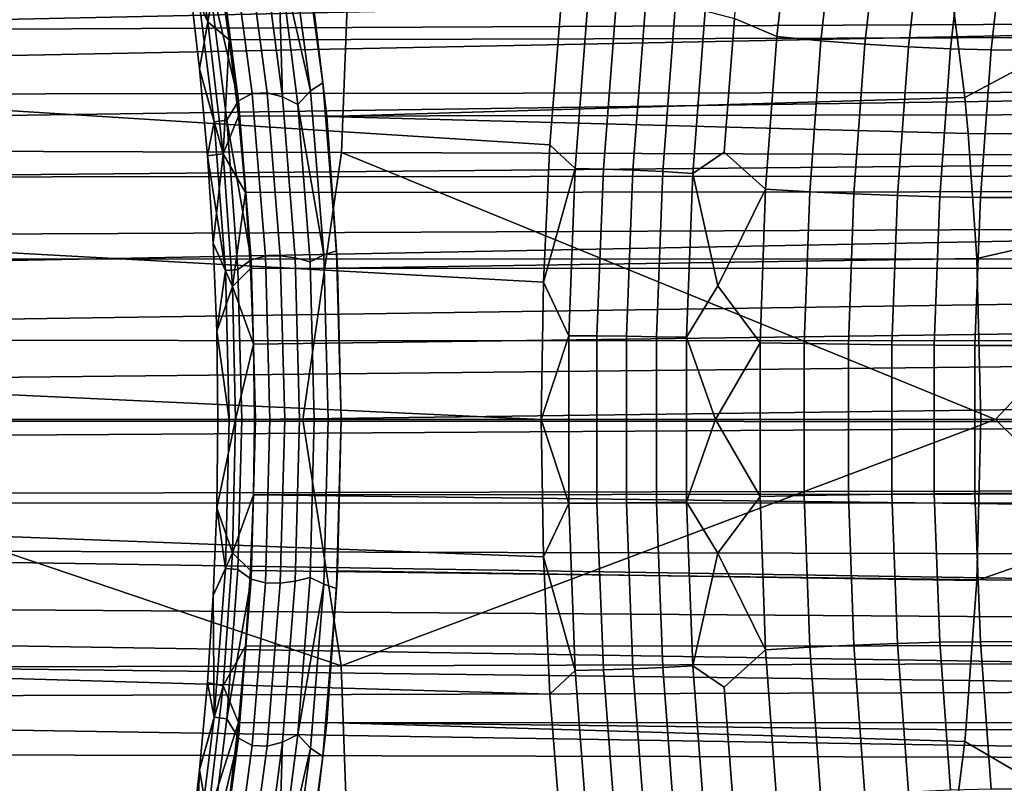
# Model space of a CAD drawing. Header units: metres. Extents: x -240 to 45, y -77 to 27.
# Tile 462 of 656: x -177.9 to -175.87, y -0.75 to 0.82. Entities that reach past the tile are written whole.
import ezdxf

# ---------------------------------------------------------------- set-up
doc = ezdxf.new("R2010")
doc.units = ezdxf.units.M
doc.layers.add('solid_102011X2', color=7, linetype='CONTINUOUS')

msp = doc.modelspace()

# ---------------------------------------------------------------- linework, layer by layer
at = {"layer": 'solid_102011X2'}
for points in [[(-175.995819, 0.995659, 305.050751), (-174.916351, 1.215851, 306.650604), (-175.953949, 0.663307, 305.082214)], [(-175.953949, 0.663307, 305.082214), (-174.916351, 1.215851, 306.650604), (-174.82782, 0.583031, 306.716003), (-175.94693, 0.589363, 305.087494)], [(-177.217087, 1.100015, 347.044037), (-179.060364, 1.112355, 345.654602), (-179.082001, 0.556327, 345.679108), (-177.238129, 0.550156, 347.068542)], [(-175.359406, 1.087828, 348.409088), (-177.217087, 1.100015, 347.044037), (-177.238129, 0.550156, 347.068542), (-175.379883, 0.54406, 348.433594)], [(-176.306458, 1.101353, 286.474609), (-176.34111, 0.788813, 286.416962), (-176.428284, 0.825865, 286.408356), (-176.397644, 1.100525, 286.459351)], [(-176.216034, 1.089154, 286.476746), (-176.25032, 0.780025, 286.419708), (-176.34111, 0.788813, 286.416962), (-176.306458, 1.101353, 286.474609)], [(-177.557663, 1.088923, 305.895477), (-177.513794, 0.818875, 305.915588), (-177.492798, 0.940262, 305.881256)], [(-177.551849, 0.901598, 305.930542), (-177.513794, 0.818875, 305.915588), (-177.557663, 1.088923, 305.895477)], [(-176.125671, 1.079113, 286.468933), (-176.159637, 0.772792, 286.412415), (-176.25032, 0.780025, 286.419708), (-176.216034, 1.089154, 286.476746)], [(-176.036469, 1.071355, 286.451263), (-176.07019, 0.767204, 286.395142), (-176.159637, 0.772792, 286.412415), (-176.125671, 1.079113, 286.468933)], [(-180.141113, 0.776393, 288.471649), (-180.544357, 1.064654, 288.781464), (-176.786667, 0.848199, 286.470886)], [(-175.94957, 1.065977, 286.42392), (-175.983124, 0.76333, 286.368073), (-176.07019, 0.767204, 286.395142), (-176.036469, 1.071355, 286.451263)], [(-175.866028, 1.063046, 286.387299), (-175.89949, 0.761218, 286.331604), (-175.983124, 0.76333, 286.368073), (-175.94957, 1.065977, 286.42392)], [(-175.786896, 1.062598, 286.341827), (-175.820358, 0.760896, 286.286163), (-175.89949, 0.761218, 286.331604), (-175.866028, 1.063046, 286.387299)], [(-177.323578, 1.036203, 305.937347), (-177.276993, 0.693447, 305.970184), (-177.302094, 0.676941, 305.98642), (-177.34668, 1.01172, 305.954956)], [(-177.276993, 0.693447, 305.970184), (-177.323578, 1.036203, 305.937347), (-177.30629, 0.938031, 305.946747)], [(-177.466949, 1.003755, 305.969879), (-177.422241, 0.671564, 306.00177), (-177.450531, 0.656444, 305.994965), (-177.4935, 0.981315, 305.964203)], [(-177.391632, 0.67292, 306.004974), (-177.422241, 0.671564, 306.00177), (-177.466949, 1.003755, 305.969879), (-177.436295, 1.005764, 305.973206)], [(-177.359909, 0.664652, 306.00415), (-177.391632, 0.67292, 306.004974), (-177.436295, 1.005764, 305.973206), (-177.403275, 0.99349, 305.973419)], [(-177.369125, 0.969477, 305.970154), (-177.34668, 1.01172, 305.954956), (-177.302094, 0.676941, 305.98642)], [(-177.268723, 0.624306, 305.974457), (-177.30629, 0.938031, 305.946747), (-175.995819, 0.995659, 305.050751), (-175.953949, 0.663307, 305.082214)], [(-177.512924, 0.92206, 305.95813), (-177.4935, 0.981315, 305.964203), (-177.450531, 0.656444, 305.994965)], [(-165.746399, 0.984705, 298.815582), (-177.492798, 0.940262, 305.881256), (-177.46962, 0.78202, 305.891937), (-165.695801, 0.814282, 298.812866)], [(-177.359909, 0.664652, 306.00415), (-177.403275, 0.99349, 305.973419), (-177.369125, 0.969477, 305.970154)], [(-181.266449, 0.788035, 288.464386), (-174.324646, 0.821127, 284.299255), (-174.354279, 0.96576, 284.345886), (-181.257797, 0.892795, 288.47879)], [(-177.359909, 0.664652, 306.00415), (-177.369125, 0.969477, 305.970154), (-177.328003, 0.648483, 305.999207)], [(-177.328003, 0.648483, 305.999207), (-177.369125, 0.969477, 305.970154), (-177.302094, 0.676941, 305.98642)], [(-177.513794, 0.818875, 305.915588), (-177.46962, 0.78202, 305.891937), (-177.492798, 0.940262, 305.881256)], [(-177.276993, 0.693447, 305.970184), (-177.30629, 0.938031, 305.946747), (-177.268723, 0.624306, 305.974457)], [(-177.538437, 0.916552, 305.941925), (-177.500565, 0.612844, 305.969208), (-177.530869, 0.72215, 305.945129), (-177.551849, 0.901598, 305.930542)], [(-177.512924, 0.92206, 305.95813), (-177.474792, 0.616552, 305.985504), (-177.500565, 0.612844, 305.969208), (-177.538437, 0.916552, 305.941925)], [(-177.474792, 0.616552, 305.985504), (-177.512924, 0.92206, 305.95813), (-177.450531, 0.656444, 305.994965)], [(-177.551849, 0.901598, 305.930542), (-177.530869, 0.72215, 305.945129), (-177.513794, 0.818875, 305.915588)], [(-176.730728, 0.858349, 286.444061), (-176.756989, 0.516974, 286.40036), (-176.80899, 0.565688, 286.433746), (-176.786667, 0.848199, 286.470886)], [(-176.756989, 0.516974, 286.40036), (-176.730728, 0.858349, 286.444061), (-176.672501, 0.856234, 286.422272), (-176.6987, 0.515695, 286.378693)], [(-176.6987, 0.515695, 286.378693), (-176.672501, 0.856234, 286.422272), (-176.612122, 0.85274, 286.407776), (-176.638199, 0.513582, 286.36438)], [(-176.638199, 0.513582, 286.36438), (-176.612122, 0.85274, 286.407776), (-176.550491, 0.847921, 286.400818), (-176.576431, 0.510668, 286.357666)], [(-174.91922, 0.849536, 283.480072), (-174.896378, 0.6749, 283.442322), (-185.718582, 0.659877, 289.943146), (-185.717422, 0.825627, 289.964661)], [(-180.141113, 0.776393, 288.471649), (-176.786667, 0.848199, 286.470886), (-176.80899, 0.565688, 286.433746)], [(-176.576431, 0.510668, 286.357666), (-176.550491, 0.847921, 286.400818), (-176.488602, 0.841853, 286.401489), (-176.514343, 0.506998, 286.358643)], [(-176.514343, 0.506998, 286.358643), (-176.488602, 0.841853, 286.401489), (-176.428284, 0.825865, 286.408356), (-176.450058, 0.550762, 286.372101)], [(-181.280518, 0.578048, 288.440979), (-174.300201, 0.678413, 284.260773), (-174.324646, 0.821127, 284.299255), (-181.274033, 0.683134, 288.451782)], [(-181.266449, 0.788035, 288.464386), (-181.274033, 0.683134, 288.451782), (-174.324646, 0.821127, 284.299255)], [(-177.530869, 0.72215, 305.945129), (-177.482147, 0.546874, 305.929993), (-177.513794, 0.818875, 305.915588)], [(-177.513794, 0.818875, 305.915588), (-177.482147, 0.546874, 305.929993), (-177.46962, 0.78202, 305.891937)], [(-165.695801, 0.814282, 298.812866), (-177.46962, 0.78202, 305.891937), (-177.45076, 0.624427, 305.900574), (-165.655228, 0.645665, 298.810669)], [(-176.364243, 0.474136, 286.378448), (-176.450058, 0.550762, 286.372101), (-176.428284, 0.825865, 286.408356), (-176.34111, 0.788813, 286.416962)], [(-180.141113, 0.776393, 288.471649), (-176.80899, 0.565688, 286.433746), (-176.822327, 0.282869, 286.41153), (-180.162567, 0.467182, 288.435974)], [(-177.482147, 0.546874, 305.929993), (-177.45076, 0.624427, 305.900574), (-177.46962, 0.78202, 305.891937)], [(-176.25032, 0.780025, 286.419708), (-176.273193, 0.468834, 286.381653), (-176.364243, 0.474136, 286.378448), (-176.34111, 0.788813, 286.416962)], [(-176.159637, 0.772792, 286.412415), (-176.182297, 0.464469, 286.374695), (-176.273193, 0.468834, 286.381653), (-176.25032, 0.780025, 286.419708)], [(-176.07019, 0.767204, 286.395142), (-176.092697, 0.461097, 286.357666), (-176.182297, 0.464469, 286.374695), (-176.159637, 0.772792, 286.412415)], [(-175.983124, 0.76333, 286.368073), (-176.005508, 0.458759, 286.330811), (-176.092697, 0.461097, 286.357666), (-176.07019, 0.767204, 286.395142)], [(-175.89949, 0.761218, 286.331604), (-175.921814, 0.457485, 286.294434), (-176.005508, 0.458759, 286.330811), (-175.983124, 0.76333, 286.368073)], [(-175.820358, 0.760896, 286.286163), (-175.842667, 0.457291, 286.248993), (-175.921814, 0.457485, 286.294434), (-175.89949, 0.761218, 286.331604)], [(-177.530869, 0.72215, 305.945129), (-177.514435, 0.542797, 305.956421), (-177.482147, 0.546874, 305.929993)], [(-177.500565, 0.612844, 305.969208), (-177.514435, 0.542797, 305.956421), (-177.530869, 0.72215, 305.945129)], [(-177.276993, 0.693447, 305.970184), (-177.248657, 0.347543, 305.989929), (-177.274979, 0.339226, 306.005341), (-177.302094, 0.676941, 305.98642)], [(-177.248657, 0.347543, 305.989929), (-177.276993, 0.693447, 305.970184), (-177.268723, 0.624306, 305.974457)], [(-174.896378, 0.6749, 283.442322), (-174.878906, 0.502056, 283.413513), (-185.719452, 0.494493, 289.926514), (-185.718582, 0.659877, 289.943146)], [(-181.285934, 0.472821, 288.431976), (-174.280579, 0.537295, 284.22995), (-174.300201, 0.678413, 284.260773), (-181.280518, 0.578048, 288.440979)], [(-177.424438, 0.32888, 306.013458), (-177.450531, 0.656444, 305.994965), (-177.422241, 0.671564, 306.00177), (-177.395065, 0.336493, 306.020966)], [(-177.364487, 0.337181, 306.024078), (-177.395065, 0.336493, 306.020966), (-177.422241, 0.671564, 306.00177), (-177.391632, 0.67292, 306.004974)], [(-177.333542, 0.333027, 306.022644), (-177.364487, 0.337181, 306.024078), (-177.391632, 0.67292, 306.004974), (-177.359909, 0.664652, 306.00415)], [(-177.328003, 0.648483, 305.999207), (-177.302094, 0.676941, 305.98642), (-177.274979, 0.339226, 306.005341)], [(-177.474792, 0.616552, 305.985504), (-177.450531, 0.656444, 305.994965), (-177.424438, 0.32888, 306.013458)], [(-177.303009, 0.324899, 306.016663), (-177.333542, 0.333027, 306.022644), (-177.359909, 0.664652, 306.00415), (-177.328003, 0.648483, 305.999207)], [(-177.268723, 0.624306, 305.974457), (-175.953949, 0.663307, 305.082214), (-175.94693, 0.589363, 305.087494)], [(-165.655228, 0.645665, 298.810669), (-177.45076, 0.624427, 305.900574), (-177.436157, 0.467466, 305.907227), (-165.624359, 0.479306, 298.80896)], [(-177.303009, 0.324899, 306.016663), (-177.328003, 0.648483, 305.999207), (-177.274979, 0.339226, 306.005341)], [(-177.477585, 0.306946, 305.985596), (-177.514435, 0.542797, 305.956421), (-177.500565, 0.612844, 305.969208)], [(-177.474792, 0.616552, 305.985504), (-177.451645, 0.308814, 306.001953), (-177.477585, 0.306946, 305.985596), (-177.500565, 0.612844, 305.969208)], [(-177.482147, 0.546874, 305.929993), (-177.436157, 0.467466, 305.907227), (-177.45076, 0.624427, 305.900574)], [(-177.451645, 0.308814, 306.001953), (-177.474792, 0.616552, 305.985504), (-177.424438, 0.32888, 306.013458)], [(-177.246262, 0.311563, 305.990875), (-177.268723, 0.624306, 305.974457), (-175.94693, 0.589363, 305.087494), (-175.92894, 0.331364, 305.100952)], [(-177.248657, 0.347543, 305.989929), (-177.268723, 0.624306, 305.974457), (-177.246262, 0.311563, 305.990875)], [(-175.92894, 0.331364, 305.100952), (-175.94693, 0.589363, 305.087494), (-174.82782, 0.583031, 306.716003)], [(-175.92894, 0.331364, 305.100952), (-174.82782, 0.583031, 306.716003), (-174.972595, 0, 306.488892), (-175.920624, 0, 305.107178)], [(-177.238129, 0.550156, 347.068542), (-179.082001, 0.556327, 345.679108), (-178.738541, 0, 345.954193), (-177.318268, 0, 347.022278)], [(-177.238129, 0.550156, 347.068542), (-177.318268, 0, 347.022278), (-175.890671, 0, 348.075043)], [(-175.379883, 0.54406, 348.433594), (-177.238129, 0.550156, 347.068542), (-175.890671, 0, 348.075043)], [(-176.756989, 0.516974, 286.40036), (-176.822327, 0.282869, 286.41153), (-176.80899, 0.565688, 286.433746)], [(-176.514343, 0.506998, 286.358643), (-176.450058, 0.550762, 286.372101), (-176.364243, 0.474136, 286.378448), (-176.463089, 0.275411, 286.350433)], [(-181.290253, 0.367552, 288.424774), (-174.26561, 0.398124, 284.206543), (-174.280579, 0.537295, 284.22995), (-181.285934, 0.472821, 288.431976)], [(-177.514435, 0.542797, 305.956421), (-177.502579, 0.363318, 305.964508), (-177.482147, 0.546874, 305.929993)], [(-177.477585, 0.306946, 305.985596), (-177.502579, 0.363318, 305.964508), (-177.514435, 0.542797, 305.956421)], [(-177.502579, 0.363318, 305.964508), (-177.462936, 0.273669, 305.93866), (-177.482147, 0.546874, 305.929993)], [(-177.482147, 0.546874, 305.929993), (-177.462936, 0.273669, 305.93866), (-177.436157, 0.467466, 305.907227)], [(-175.379883, 0.54406, 348.433594), (-175.890671, 0, 348.075043), (-175.380905, -0.501643, 348.434814), (-174.453232, 0, 349.114288)], [(-176.770187, 0.172641, 286.378387), (-176.822327, 0.282869, 286.41153), (-176.756989, 0.516974, 286.40036)], [(-176.770187, 0.172641, 286.378387), (-176.756989, 0.516974, 286.40036), (-176.6987, 0.515695, 286.378693), (-176.711868, 0.172213, 286.35675)], [(-176.711868, 0.172213, 286.35675), (-176.6987, 0.515695, 286.378693), (-176.638199, 0.513582, 286.36438), (-176.651321, 0.171506, 286.342529)], [(-176.651321, 0.171506, 286.342529), (-176.638199, 0.513582, 286.36438), (-176.576431, 0.510668, 286.357666), (-176.589478, 0.170531, 286.335938)], [(-176.589478, 0.170531, 286.335938), (-176.576431, 0.510668, 286.357666), (-176.514343, 0.506998, 286.358643), (-176.527298, 0.169303, 286.337067)], [(-174.878906, 0.502056, 283.413513), (-174.866562, 0.331014, 283.393311), (-185.720047, 0.329378, 289.914642), (-185.719452, 0.494493, 289.926514)], [(-176.527298, 0.169303, 286.337067), (-176.514343, 0.506998, 286.358643), (-176.463089, 0.275411, 286.350433)], [(-180.162567, 0.467182, 288.435974), (-176.822327, 0.282869, 286.41153), (-176.826767, -0.000089, 286.404144), (-180.17334, 0.155642, 288.41803)], [(-177.462936, 0.273669, 305.93866), (-177.425766, 0.311099, 305.911896), (-177.436157, 0.467466, 305.907227)], [(-165.624359, 0.479306, 298.80896), (-177.436157, 0.467466, 305.907227), (-177.425766, 0.311099, 305.911896), (-165.602753, 0.313903, 298.80777)], [(-176.364243, 0.474136, 286.378448), (-176.375824, 0.158186, 286.359192), (-176.463089, 0.275411, 286.350433)], [(-176.273193, 0.468834, 286.381653), (-176.284637, 0.156414, 286.36261), (-176.375824, 0.158186, 286.359192), (-176.364243, 0.474136, 286.378448)], [(-176.182297, 0.464469, 286.374695), (-176.193634, 0.154954, 286.355804), (-176.284637, 0.156414, 286.36261), (-176.273193, 0.468834, 286.381653)], [(-176.092697, 0.461097, 286.357666), (-176.103958, 0.153827, 286.338928), (-176.193634, 0.154954, 286.355804), (-176.182297, 0.464469, 286.374695)], [(-176.005508, 0.458759, 286.330811), (-176.016708, 0.153046, 286.312164), (-176.103958, 0.153827, 286.338928), (-176.092697, 0.461097, 286.357666)], [(-175.921814, 0.457485, 286.294434), (-175.932983, 0.15262, 286.275848), (-176.016708, 0.153046, 286.312164), (-176.005508, 0.458759, 286.330811)], [(-175.842667, 0.457291, 286.248993), (-175.853836, 0.152555, 286.230438), (-175.932983, 0.15262, 286.275848), (-175.921814, 0.457485, 286.294434)], [(-181.295639, 0.156937, 288.415802), (-174.255173, 0.260938, 284.190277), (-174.26561, 0.398124, 284.206543), (-181.293488, 0.262272, 288.419403)], [(-181.290253, 0.367552, 288.424774), (-181.293488, 0.262272, 288.419403), (-174.26561, 0.398124, 284.206543)], [(-177.502579, 0.363318, 305.964508), (-177.495316, 0.182286, 305.969421), (-177.462936, 0.273669, 305.93866)], [(-177.477585, 0.306946, 305.985596), (-177.495316, 0.182286, 305.969421), (-177.502579, 0.363318, 305.964508)], [(-177.248657, 0.347543, 305.989929), (-177.238785, -0.000004, 305.996277), (-177.265854, -0.000004, 306.011627), (-177.274979, 0.339226, 306.005341)], [(-177.248657, 0.347543, 305.989929), (-177.246262, 0.311563, 305.990875), (-177.238785, -0.000004, 305.996277)], [(-174.866562, 0.331014, 283.393311), (-174.859283, 0.162077, 283.38147), (-185.720367, 0.164544, 289.907532), (-185.720047, 0.329378, 289.914642)], [(-177.443848, -0.000004, 306.007416), (-177.451645, 0.308814, 306.001953), (-177.424438, 0.32888, 306.013458), (-177.415649, -0.000004, 306.019623)], [(-177.395065, 0.336493, 306.020966), (-177.385925, -0.000004, 306.027344), (-177.415649, -0.000004, 306.019623), (-177.424438, 0.32888, 306.013458)], [(-177.364487, 0.337181, 306.024078), (-177.355347, -0.000004, 306.030426), (-177.385925, -0.000004, 306.027344), (-177.395065, 0.336493, 306.020966)], [(-177.355347, -0.000004, 306.030426), (-177.364487, 0.337181, 306.024078), (-177.333542, 0.333027, 306.022644), (-177.324677, -0.000004, 306.028778)], [(-177.303009, 0.324899, 306.016663), (-177.294601, -0.000004, 306.022461), (-177.324677, -0.000004, 306.028778), (-177.333542, 0.333027, 306.022644)], [(-177.274979, 0.339226, 306.005341), (-177.265854, -0.000004, 306.011627), (-177.294601, -0.000004, 306.022461), (-177.303009, 0.324899, 306.016663)], [(-177.238785, -0.000004, 305.996277), (-177.246262, 0.311563, 305.990875), (-175.92894, 0.331364, 305.100952), (-175.920624, 0, 305.107178)], [(-177.469849, -0.000004, 305.991058), (-177.495316, 0.182286, 305.969421), (-177.477585, 0.306946, 305.985596)], [(-177.451645, 0.308814, 306.001953), (-177.443848, -0.000004, 306.007416), (-177.469849, -0.000004, 305.991058), (-177.477585, 0.306946, 305.985596)], [(-177.462936, 0.273669, 305.93866), (-177.419525, 0.15524, 305.914673), (-177.425766, 0.311099, 305.911896)], [(-165.602753, 0.313903, 298.80777), (-177.425766, 0.311099, 305.911896), (-177.419525, 0.15524, 305.914673)], [(-165.602753, 0.313903, 298.80777), (-177.419525, 0.15524, 305.914673), (-177.417419, 0.000006, 305.915588), (-165.590195, 0.152932, 298.806976)], [(-177.495316, 0.182286, 305.969421), (-177.492844, 0.000005, 305.9711), (-177.456421, 0.000006, 305.941559), (-177.462936, 0.273669, 305.93866)], [(-177.462936, 0.273669, 305.93866), (-177.456421, 0.000006, 305.941559), (-177.419525, 0.15524, 305.914673)], [(-176.770187, 0.172641, 286.378387), (-176.826767, -0.000089, 286.404144), (-176.822327, 0.282869, 286.41153)], [(-176.527298, 0.169303, 286.337067), (-176.463089, 0.275411, 286.350433), (-176.375824, 0.158186, 286.359192), (-176.467422, -0.000047, 286.343231)], [(-181.296722, 0.051635, 288.414032), (-174.249084, 0.125565, 284.180817), (-174.255173, 0.260938, 284.190277), (-181.295639, 0.156937, 288.415802)], [(-174.857025, -0.004947, 283.377747), (-185.720444, 0.000108, 289.905151), (-185.720367, 0.164544, 289.907532), (-174.859283, 0.162077, 283.38147)], [(-177.469849, -0.000004, 305.991058), (-177.492844, 0.000005, 305.9711), (-177.495316, 0.182286, 305.969421)], [(-176.770187, -0.172699, 286.378387), (-176.826767, -0.000089, 286.404144), (-176.770187, 0.172641, 286.378387)], [(-176.770187, -0.172699, 286.378387), (-176.770187, 0.172641, 286.378387), (-176.711868, 0.172213, 286.35675), (-176.711868, -0.172271, 286.35675)], [(-176.711868, -0.172271, 286.35675), (-176.711868, 0.172213, 286.35675), (-176.651321, 0.171506, 286.342529), (-176.651321, -0.171564, 286.342529)], [(-176.651321, -0.171564, 286.342529), (-176.651321, 0.171506, 286.342529), (-176.589478, 0.170531, 286.335938), (-176.589478, -0.170588, 286.335938)], [(-176.589478, -0.170588, 286.335938), (-176.589478, 0.170531, 286.335938), (-176.527298, 0.169303, 286.337067), (-176.527298, -0.169359, 286.337067)], [(-176.527298, -0.169359, 286.337067), (-176.527298, 0.169303, 286.337067), (-176.467422, -0.000047, 286.343231)], [(-180.17334, 0.155642, 288.41803), (-176.826767, -0.000089, 286.404144), (-176.822327, -0.283039, 286.41156), (-180.173325, -0.156576, 288.41806)], [(-177.456421, 0.000006, 305.941559), (-177.417419, 0.000006, 305.915588), (-177.419525, 0.15524, 305.914673)], [(-165.586319, -0.000012, 298.806732), (-165.590195, 0.152932, 298.806976), (-177.417419, 0.000006, 305.915588)], [(-176.375824, 0.158186, 286.359192), (-176.375824, -0.158186, 286.359192), (-176.467422, -0.000047, 286.343231)], [(-176.284637, 0.156414, 286.36261), (-176.284637, -0.156414, 286.36261), (-176.375824, -0.158186, 286.359192), (-176.375824, 0.158186, 286.359192)], [(-176.193634, 0.154954, 286.355804), (-176.193634, -0.154954, 286.355804), (-176.284637, -0.156414, 286.36261), (-176.284637, 0.156414, 286.36261)], [(-176.103958, 0.153827, 286.338928), (-176.103958, -0.153827, 286.338928), (-176.193634, -0.154954, 286.355804), (-176.193634, 0.154954, 286.355804)], [(-176.016708, 0.153046, 286.312164), (-176.016708, -0.153046, 286.312164), (-176.103958, -0.153827, 286.338928), (-176.103958, 0.153827, 286.338928)], [(-175.932983, 0.15262, 286.275848), (-175.932983, -0.15262, 286.275848), (-176.016708, -0.153046, 286.312164), (-176.016708, 0.153046, 286.312164)], [(-175.853836, 0.152555, 286.230438), (-175.853836, -0.152555, 286.230438), (-175.932983, -0.15262, 286.275848), (-175.932983, 0.15262, 286.275848)], [(-181.296707, -0.053549, 288.414032), (-174.247238, -0.009175, 284.177979), (-174.249084, 0.125565, 284.180817), (-181.296722, 0.051635, 288.414032)], [(-174.859695, -0.172525, 283.382019), (-185.720337, -0.171424, 289.907715), (-185.720444, 0.000108, 289.905151), (-174.857025, -0.004947, 283.377747)], [(-178.738541, 0, 345.954193), (-179.083069, -0.512954, 345.680328), (-177.239182, -0.507263, 347.069763)], [(-177.318268, 0, 347.022278), (-178.738541, 0, 345.954193), (-177.239182, -0.507263, 347.069763)], [(-177.495331, -0.181777, 305.969421), (-177.456421, 0.000006, 305.941559), (-177.492844, 0.000005, 305.9711)], [(-177.495331, -0.181777, 305.969421), (-177.462982, -0.27433, 305.938629), (-177.456421, 0.000006, 305.941559)], [(-177.469849, -0.000004, 305.991058), (-177.477615, -0.306897, 305.985626), (-177.495331, -0.181777, 305.969421), (-177.492844, 0.000005, 305.9711)], [(-177.456421, 0.000006, 305.941559), (-177.462982, -0.27433, 305.938629), (-177.419525, -0.154993, 305.914703), (-177.417419, 0.000006, 305.915588)], [(-165.58963, -0.143955, 298.806854), (-165.586319, -0.000012, 298.806732), (-177.417419, 0.000006, 305.915588), (-177.419525, -0.154993, 305.914703)], [(-175.890671, 0, 348.075043), (-177.318268, 0, 347.022278), (-177.239182, -0.507263, 347.069763)], [(-175.890671, 0, 348.075043), (-177.239182, -0.507263, 347.069763), (-175.380905, -0.501643, 348.434814)], [(-181.295624, -0.158632, 288.415833), (-174.24968, -0.144071, 284.181732), (-174.247238, -0.009175, 284.177979), (-181.296707, -0.053549, 288.414032)], [(-177.443848, -0.000004, 306.007416), (-177.451675, -0.308821, 306.001953), (-177.477615, -0.306897, 305.985626), (-177.469849, -0.000004, 305.991058)], [(-177.415649, -0.000004, 306.019623), (-177.424484, -0.328857, 306.013489), (-177.451675, -0.308821, 306.001953), (-177.443848, -0.000004, 306.007416)], [(-177.385925, -0.000004, 306.027344), (-177.395111, -0.336477, 306.020966), (-177.424484, -0.328857, 306.013489), (-177.415649, -0.000004, 306.019623)], [(-177.355347, -0.000004, 306.030426), (-177.364532, -0.337198, 306.024078), (-177.395111, -0.336477, 306.020966), (-177.385925, -0.000004, 306.027344)], [(-177.324677, -0.000004, 306.028778), (-177.333588, -0.33307, 306.022675), (-177.364532, -0.337198, 306.024078), (-177.355347, -0.000004, 306.030426)], [(-177.294601, -0.000004, 306.022461), (-177.303055, -0.324958, 306.016693), (-177.333588, -0.33307, 306.022675), (-177.324677, -0.000004, 306.028778)], [(-177.265854, -0.000004, 306.011627), (-177.275024, -0.339301, 306.005371), (-177.303055, -0.324958, 306.016693), (-177.294601, -0.000004, 306.022461)], [(-177.238785, -0.000004, 305.996277), (-177.248703, -0.347629, 305.98996), (-177.275024, -0.339301, 306.005371), (-177.265854, -0.000004, 306.011627)], [(-177.248703, -0.347629, 305.98996), (-177.238785, -0.000004, 305.996277), (-177.246277, -0.311338, 305.990906)], [(-177.246277, -0.311338, 305.990906), (-177.238785, -0.000004, 305.996277), (-175.920624, 0, 305.107178), (-175.92894, -0.331373, 305.100952)], [(-176.770187, -0.172699, 286.378387), (-176.822327, -0.283039, 286.41156), (-176.826767, -0.000089, 286.404144)], [(-176.527298, -0.169359, 286.337067), (-176.467422, -0.000047, 286.343231), (-176.375824, -0.158186, 286.359192), (-176.463089, -0.275497, 286.350433)], [(-174.831848, -0.632346, 306.713501), (-175.951569, -0.639248, 305.083984), (-175.92894, -0.331373, 305.100952), (-174.972595, 0, 306.488892)], [(-175.92894, -0.331373, 305.100952), (-175.920624, 0, 305.107178), (-174.972595, 0, 306.488892)], [(-181.295624, -0.158632, 288.415833), (-181.293457, -0.26366, 288.419434), (-174.256424, -0.279891, 284.192169), (-174.24968, -0.144071, 284.181732)], [(-180.173325, -0.156576, 288.41806), (-176.822327, -0.283039, 286.41156), (-176.808975, -0.565832, 286.433777), (-180.162521, -0.468109, 288.436035)], [(-177.462982, -0.27433, 305.938629), (-177.425751, -0.310639, 305.911926), (-177.419525, -0.154993, 305.914703)], [(-165.621902, -0.460373, 298.809082), (-165.601288, -0.298065, 298.80777), (-177.419525, -0.154993, 305.914703), (-177.425751, -0.310639, 305.911926)], [(-165.553009, -0.230133, 298.778168), (-165.58963, -0.143955, 298.806854), (-177.419525, -0.154993, 305.914703), (-165.601288, -0.298065, 298.80777)], [(-176.375824, -0.158186, 286.359192), (-176.364243, -0.474136, 286.378448), (-176.463089, -0.275497, 286.350433)], [(-176.284637, -0.156414, 286.36261), (-176.273193, -0.468834, 286.381653), (-176.364243, -0.474136, 286.378448), (-176.375824, -0.158186, 286.359192)], [(-176.193634, -0.154954, 286.355804), (-176.182297, -0.464469, 286.374695), (-176.273193, -0.468834, 286.381653), (-176.284637, -0.156414, 286.36261)], [(-176.103958, -0.153827, 286.338928), (-176.092697, -0.461097, 286.357666), (-176.182297, -0.464469, 286.374695), (-176.193634, -0.154954, 286.355804)], [(-176.016708, -0.153046, 286.312164), (-176.005508, -0.458759, 286.330811), (-176.092697, -0.461097, 286.357666), (-176.103958, -0.153827, 286.338928)], [(-175.932983, -0.15262, 286.275848), (-175.921814, -0.457485, 286.294434), (-176.005508, -0.458759, 286.330811), (-176.016708, -0.153046, 286.312164)], [(-175.853836, -0.152555, 286.230438), (-175.842667, -0.457291, 286.248993), (-175.921814, -0.457485, 286.294434), (-175.932983, -0.15262, 286.275848)], [(-174.880051, -0.514064, 283.415314), (-185.719955, -0.343384, 289.915436), (-185.720337, -0.171424, 289.907715), (-174.867371, -0.342262, 283.39447)], [(-174.859695, -0.172525, 283.382019), (-174.867371, -0.342262, 283.39447), (-185.720337, -0.171424, 289.907715)], [(-177.495331, -0.181777, 305.969421), (-177.502594, -0.362462, 305.964569), (-177.462982, -0.27433, 305.938629)], [(-177.477615, -0.306897, 305.985626), (-177.502594, -0.362462, 305.964569), (-177.495331, -0.181777, 305.969421)], [(-176.756989, -0.517033, 286.40036), (-176.822327, -0.283039, 286.41156), (-176.770187, -0.172699, 286.378387)], [(-176.756989, -0.517033, 286.40036), (-176.770187, -0.172699, 286.378387), (-176.711868, -0.172271, 286.35675), (-176.6987, -0.515754, 286.378693)], [(-176.6987, -0.515754, 286.378693), (-176.711868, -0.172271, 286.35675), (-176.651321, -0.171564, 286.342529), (-176.638199, -0.51364, 286.36438)], [(-176.638199, -0.51364, 286.36438), (-176.651321, -0.171564, 286.342529), (-176.589478, -0.170588, 286.335938), (-176.576431, -0.510726, 286.357666)], [(-176.576431, -0.510726, 286.357666), (-176.589478, -0.170588, 286.335938), (-176.527298, -0.169359, 286.337067), (-176.514343, -0.507056, 286.358643)], [(-176.514343, -0.507056, 286.358643), (-176.527298, -0.169359, 286.337067), (-176.463089, -0.275497, 286.350433)], [(-181.293457, -0.26366, 288.419434), (-181.290207, -0.368671, 288.424835), (-174.267517, -0.417555, 284.209442), (-174.256424, -0.279891, 284.192169)], [(-177.502594, -0.362462, 305.964569), (-177.514435, -0.541772, 305.956543), (-177.482254, -0.548183, 305.929901), (-177.462982, -0.27433, 305.938629)], [(-177.462982, -0.27433, 305.938629), (-177.482254, -0.548183, 305.929901), (-177.436111, -0.466818, 305.907257), (-177.425751, -0.310639, 305.911926)], [(-176.756989, -0.517033, 286.40036), (-176.808975, -0.565832, 286.433777), (-176.822327, -0.283039, 286.41156)], [(-176.514343, -0.507056, 286.358643), (-176.463089, -0.275497, 286.350433), (-176.364243, -0.474136, 286.378448), (-176.450058, -0.550823, 286.372101)], [(-177.500671, -0.612742, 305.969269), (-177.502594, -0.362462, 305.964569), (-177.477615, -0.306897, 305.985626)], [(-177.474915, -0.616562, 305.985565), (-177.500671, -0.612742, 305.969269), (-177.477615, -0.306897, 305.985626), (-177.451675, -0.308821, 306.001953)], [(-177.474915, -0.616562, 305.985565), (-177.451675, -0.308821, 306.001953), (-177.424484, -0.328857, 306.013489)], [(-165.621902, -0.460373, 298.809082), (-177.425751, -0.310639, 305.911926), (-177.436111, -0.466818, 305.907257)], [(-177.246277, -0.311338, 305.990906), (-175.92894, -0.331373, 305.100952), (-175.951569, -0.639248, 305.083984), (-177.268799, -0.623929, 305.974548)], [(-177.248703, -0.347629, 305.98996), (-177.246277, -0.311338, 305.990906), (-177.268799, -0.623929, 305.974548)], [(-174.897842, -0.687419, 283.444733), (-185.719284, -0.515639, 289.928314), (-185.719955, -0.343384, 289.915436), (-174.880051, -0.514064, 283.415314)], [(-177.474915, -0.616562, 305.985565), (-177.424484, -0.328857, 306.013489), (-177.450653, -0.656392, 305.995026)], [(-177.424484, -0.328857, 306.013489), (-177.395111, -0.336477, 306.020966), (-177.422363, -0.671522, 306.001831), (-177.450653, -0.656392, 305.995026)], [(-177.422363, -0.671522, 306.001831), (-177.395111, -0.336477, 306.020966), (-177.364532, -0.337198, 306.024078), (-177.391769, -0.67294, 306.005035)], [(-177.391769, -0.67294, 306.005035), (-177.364532, -0.337198, 306.024078), (-177.333588, -0.33307, 306.022675), (-177.360031, -0.66472, 306.004211)], [(-177.360031, -0.66472, 306.004211), (-177.333588, -0.33307, 306.022675), (-177.303055, -0.324958, 306.016693), (-177.328125, -0.648579, 305.999268)], [(-177.275024, -0.339301, 306.005371), (-177.328125, -0.648579, 305.999268), (-177.303055, -0.324958, 306.016693)], [(-177.275024, -0.339301, 306.005371), (-177.302231, -0.677064, 305.986481), (-177.328125, -0.648579, 305.999268)], [(-177.275024, -0.339301, 306.005371), (-177.248703, -0.347629, 305.98996), (-177.27713, -0.693587, 305.970245), (-177.302231, -0.677064, 305.986481)], [(-177.500671, -0.612742, 305.969269), (-177.514435, -0.541772, 305.956543), (-177.502594, -0.362462, 305.964569)], [(-177.248703, -0.347629, 305.98996), (-177.268799, -0.623929, 305.974548), (-177.27713, -0.693587, 305.970245)], [(-181.290207, -0.368671, 288.424835), (-181.285889, -0.473662, 288.432037), (-174.283127, -0.557265, 284.233917), (-174.267517, -0.417555, 284.209442)], [(-165.652161, -0.627647, 298.810913), (-165.621902, -0.460373, 298.809082), (-177.436111, -0.466818, 305.907257), (-177.450653, -0.623609, 305.900604)], [(-176.182297, -0.464469, 286.374695), (-176.159637, -0.772792, 286.412415), (-176.25032, -0.780025, 286.419708), (-176.273193, -0.468834, 286.381653)], [(-176.092697, -0.461097, 286.357666), (-176.07019, -0.767204, 286.395142), (-176.159637, -0.772792, 286.412415), (-176.182297, -0.464469, 286.374695)], [(-176.005508, -0.458759, 286.330811), (-175.983124, -0.76333, 286.368073), (-176.07019, -0.767204, 286.395142), (-176.092697, -0.461097, 286.357666)], [(-175.921814, -0.457485, 286.294434), (-175.89949, -0.761218, 286.331604), (-175.983124, -0.76333, 286.368073), (-176.005508, -0.458759, 286.330811)], [(-175.842667, -0.457291, 286.248993), (-175.820358, -0.760896, 286.286163), (-175.89949, -0.761218, 286.331604), (-175.921814, -0.457485, 286.294434)], [(-181.285889, -0.473662, 288.432037), (-181.280487, -0.578627, 288.44104), (-174.283127, -0.557265, 284.233917)], [(-180.162521, -0.468109, 288.436035), (-176.808975, -0.565832, 286.433777), (-176.786652, -0.848307, 286.470917), (-180.141113, -0.776393, 288.471649)], [(-177.482254, -0.548183, 305.929901), (-177.450653, -0.623609, 305.900604), (-177.436111, -0.466818, 305.907257)], [(-176.364243, -0.474136, 286.378448), (-176.34111, -0.788813, 286.416962), (-176.428284, -0.825892, 286.408356), (-176.450058, -0.550823, 286.372101)], [(-176.273193, -0.468834, 286.381653), (-176.25032, -0.780025, 286.419708), (-176.34111, -0.788813, 286.416962), (-176.364243, -0.474136, 286.378448)], [(-175.380905, -0.501643, 348.434814), (-177.239182, -0.507263, 347.069763), (-177.219223, -1.057219, 347.046539), (-175.361496, -1.045506, 348.411591)], [(-176.550491, -0.847975, 286.400818), (-176.576431, -0.510726, 286.357666), (-176.514343, -0.507056, 286.358643), (-176.488586, -0.841906, 286.401489)], [(-176.488586, -0.841906, 286.401489), (-176.514343, -0.507056, 286.358643), (-176.450058, -0.550823, 286.372101), (-176.428284, -0.825892, 286.408356)], [(-174.920959, -0.861859, 283.483002), (-185.718307, -0.688206, 289.946442), (-185.719284, -0.515639, 289.928314), (-174.897842, -0.687419, 283.444733)], [(-177.239182, -0.507263, 347.069763), (-179.083069, -0.512954, 345.680328), (-179.062561, -1.069078, 345.657104), (-177.219223, -1.057219, 347.046539)], [(-176.756989, -0.517033, 286.40036), (-176.730728, -0.858404, 286.444061), (-176.786652, -0.848307, 286.470917), (-176.808975, -0.565832, 286.433777)], [(-176.730728, -0.858404, 286.444061), (-176.756989, -0.517033, 286.40036), (-176.6987, -0.515754, 286.378693), (-176.672501, -0.856288, 286.422272)], [(-176.672501, -0.856288, 286.422272), (-176.6987, -0.515754, 286.378693), (-176.638199, -0.51364, 286.36438), (-176.612106, -0.852794, 286.407776)], [(-176.612106, -0.852794, 286.407776), (-176.638199, -0.51364, 286.36438), (-176.576431, -0.510726, 286.357666), (-176.550491, -0.847975, 286.400818)], [(-177.514435, -0.541772, 305.956543), (-177.530869, -0.721059, 305.945312), (-177.482254, -0.548183, 305.929901)], [(-177.500671, -0.612742, 305.969269), (-177.530869, -0.721059, 305.945312), (-177.514435, -0.541772, 305.956543)], [(-181.280487, -0.578627, 288.44104), (-181.274002, -0.683575, 288.451843), (-174.303421, -0.698934, 284.265839), (-174.283127, -0.557265, 284.233917)], [(-177.530869, -0.721059, 305.945312), (-177.514023, -0.820794, 305.915466), (-177.482254, -0.548183, 305.929901)], [(-177.514023, -0.820794, 305.915466), (-177.450653, -0.623609, 305.900604), (-177.482254, -0.548183, 305.929901)], [(-177.513123, -0.92207, 305.958221), (-177.538605, -0.916399, 305.942047), (-177.500671, -0.612742, 305.969269), (-177.474915, -0.616562, 305.985565)], [(-177.538605, -0.916399, 305.942047), (-177.530869, -0.721059, 305.945312), (-177.500671, -0.612742, 305.969269)], [(-177.514023, -0.820794, 305.915466), (-177.469452, -0.781045, 305.891968), (-177.450653, -0.623609, 305.900604)], [(-177.513123, -0.92207, 305.958221), (-177.474915, -0.616562, 305.985565), (-177.450653, -0.656392, 305.995026)], [(-165.69136, -0.793854, 298.813171), (-165.652161, -0.627647, 298.810913), (-177.450653, -0.623609, 305.900604), (-177.469452, -0.781045, 305.891968)], [(-177.268799, -0.623929, 305.974548), (-175.953949, -0.663337, 305.082214), (-175.995819, -0.995703, 305.050751), (-177.306427, -0.937737, 305.946899)], [(-177.27713, -0.693587, 305.970245), (-177.268799, -0.623929, 305.974548), (-177.306427, -0.937737, 305.946899)], [(-177.268799, -0.623929, 305.974548), (-175.951569, -0.639248, 305.083984), (-175.953949, -0.663337, 305.082214)], [(-177.302231, -0.677064, 305.986481), (-177.369339, -0.969591, 305.970276), (-177.328125, -0.648579, 305.999268)], [(-177.328125, -0.648579, 305.999268), (-177.369339, -0.969591, 305.970276), (-177.360031, -0.66472, 306.004211)], [(-175.953949, -0.663337, 305.082214), (-175.951569, -0.639248, 305.083984), (-174.831848, -0.632346, 306.713501), (-174.925385, -1.265143, 306.644257)], [(-177.513123, -0.92207, 305.958221), (-177.450653, -0.656392, 305.995026), (-177.493683, -0.98123, 305.964355)], [(-177.450653, -0.656392, 305.995026), (-177.422363, -0.671522, 306.001831), (-177.467148, -1.003679, 305.970001), (-177.493683, -0.98123, 305.964355)], [(-177.436508, -1.005775, 305.973328), (-177.391769, -0.67294, 306.005035), (-177.360031, -0.66472, 306.004211), (-177.403503, -0.993567, 305.973541)], [(-177.369339, -0.969591, 305.970276), (-177.403503, -0.993567, 305.973541), (-177.360031, -0.66472, 306.004211)], [(-174.925385, -1.265143, 306.644257), (-175.995819, -0.995703, 305.050751), (-175.953949, -0.663337, 305.082214)], [(-174.920959, -0.861859, 283.483002), (-185.717026, -0.861139, 289.969818), (-185.718307, -0.688206, 289.946442)], [(-181.274002, -0.683575, 288.451843), (-181.266418, -0.788543, 288.464478), (-174.328552, -0.842108, 284.305481), (-174.303421, -0.698934, 284.265839)], [(-177.467148, -1.003679, 305.970001), (-177.422363, -0.671522, 306.001831), (-177.391769, -0.67294, 306.005035), (-177.436508, -1.005775, 305.973328)], [(-177.302231, -0.677064, 305.986481), (-177.346909, -1.011863, 305.955078), (-177.369339, -0.969591, 305.970276)], [(-177.302231, -0.677064, 305.986481), (-177.27713, -0.693587, 305.970245), (-177.323807, -1.036361, 305.937469), (-177.346909, -1.011863, 305.955078)], [(-177.27713, -0.693587, 305.970245), (-177.306427, -0.937737, 305.946899), (-177.323807, -1.036361, 305.937469)], [(-177.530869, -0.721059, 305.945312), (-177.551834, -0.900518, 305.930786), (-177.514023, -0.820794, 305.915466)], [(-177.538605, -0.916399, 305.942047), (-177.551834, -0.900518, 305.930786), (-177.530869, -0.721059, 305.945312)]]:
    msp.add_3dface(points, dxfattribs=at)

doc.saveas('drawing.dxf')
